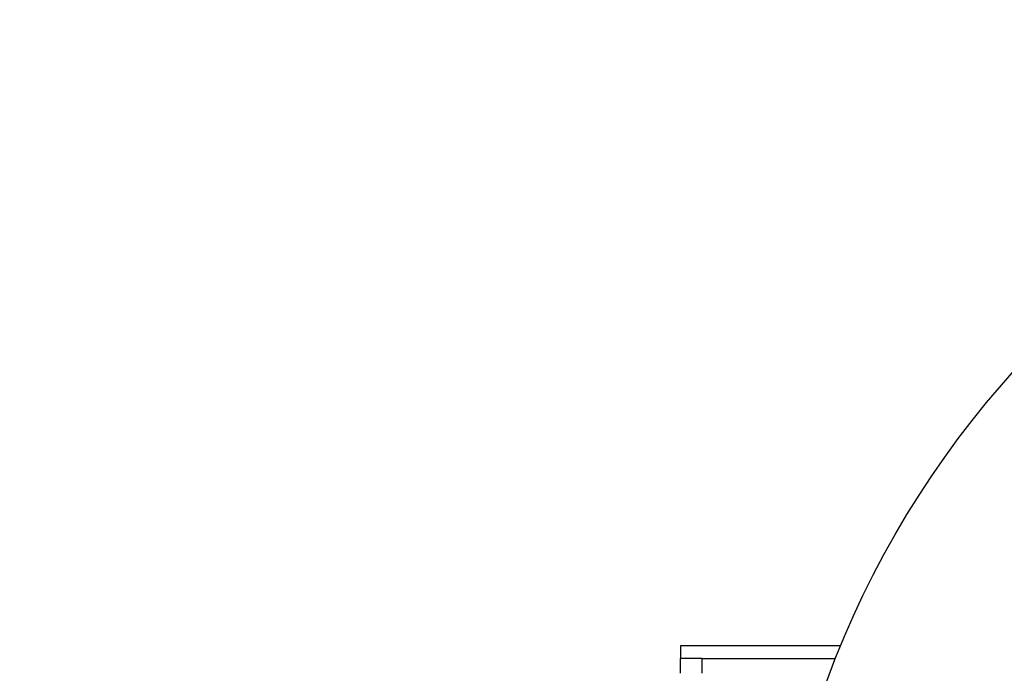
# Model space of a CAD drawing. Header units: inches. Extents: x 18 to 846, y -67 to 561.
# Tile 327 of 656: x 278.42 to 286.68, y 511.62 to 517.11. Entities that reach past the tile are written whole.
import ezdxf

# ---------------------------------------------------------------- set-up
doc = ezdxf.new("R2010")
doc.units = ezdxf.units.IN
doc.header["$LTSCALE"] = 24
doc.header["$MEASUREMENT"] = 0
doc.layers.add('Dimension (ANSI)', color=7, linetype='Continuous', lineweight=25)
doc.layers.add('Visible (ANSI)', color=7, linetype='Continuous', lineweight=30)
doc.styles.add('Note Text (ANSI)', font='tahoma.ttf')
doc.dimstyles.new('SB Fraction-16 (ANSI)', dxfattribs={"dimscale": 24, "dimtxt": 0.125, "dimasz": 0.098425, "dimexe": 0.125, "dimexo": 0.0625, "dimgap": 0.031496, "dimtad": 0, "dimtih": 1, "dimtoh": 1, "dimdec": 4, "dimrnd": 1e-08, "dimzin": 0, "dimdsep": 46, "dimlunit": 5, "dimtxsty": 'Note Text (ANSI)', "dimcen": 0.09, "dimdle": 0.393701, "dimclrd": 256, "dimclre": 256, "dimclrt": 256, "dimadec": 0, "dimazin": 3, "dimtfac": 0.96, "dimtofl": 0, "dimtmove": 0, "dimatfit": 3, "dimfxl": 1, "dimfrac": 2, "dimtolj": 1, "dimtzin": 12, "dimlwd": -1, "dimlwe": -1, "dimarcsym": 0})

# ---------------------------------------------------------------- blocks, each defined once
blk = doc.blocks.new('*D18')
at = {"layer": 'Defpoints', "color": 0, "transparency": 16777216}
for p in [(331.6784, 544.0067), (242.8595, 406.0067), (331.6784, 406.0067)]:
    blk.add_point(p, dxfattribs=at)
at = {"layer": 'Dimension (ANSI)', "transparency": 16777216}
for p, q in [((330.1784, 544.0067), (239.8595, 544.0067)), ((242.8595, 541.6445), (242.8595, 486.3311)), ((242.8595, 408.3689), (242.8595, 481.6823)), ((330.1784, 406.0067), (239.8595, 406.0067))]:
    blk.add_line(p, q, dxfattribs=at)
for points in [[(242.4658, 541.6445), (243.2532, 541.6445), (242.8595, 544.0067)], [(242.4658, 408.3689), (243.2532, 408.3689), (242.8595, 406.0067)]]:
    blk.add_solid(points, dxfattribs=at)
at = {"layer": 'Dimension (ANSI)', "transparency": 16777216, "insert": (239.783, 485.5752), "char_height": 3, "attachment_point": 1, "style": 'Note Text (ANSI)'}
blk.add_mtext('\\A1;138', dxfattribs=at)

msp = doc.modelspace()

# ---------------------------------------------------------------- linework, layer by layer
at = {"layer": 'Visible (ANSI)'}
for p, q in [((285.30967, 511.85311), (283.96629, 511.85311)), ((283.96629, 511.85311), (283.96629, 511.74851)), ((284.14559, 511.74851), (283.96629, 511.74851)), ((283.96629, 511.62351), (283.96629, 511.74851)), ((284.14559, 511.74851), (284.14559, 511.62351)), ((284.14559, 511.74851), (285.26746, 511.74851))]:
    msp.add_line(p, q, dxfattribs=at)
msp.add_circle((292.70699, 508.80686), 8, dxfattribs=at)

# ---------------------------------------------------------------- dimensions: what is measured, and where the dimension line sits
at = {"layer": 'Dimension (ANSI)'}
dim = msp.add_linear_dim(base=(242.85953, 406.00673), p1=(331.67843, 544.00673), p2=(331.67843, 406.00673), angle=90, dimstyle='SB Fraction-16 (ANSI)', override={"dimgap": 0.031496, "dimdec": 4, "dimtol": 0, "dimlim": 0, "dimtp": 0, "dimtm": 0, "dimtdec": 2, "dimatfit": 1}, dxfattribs=at)
dim.commit()
dim.dimension.update_dxf_attribs({"geometry": '*D18', "text_midpoint": (242.85953, 484.00673), "dimtype": 160})

doc.saveas('drawing.dxf')
